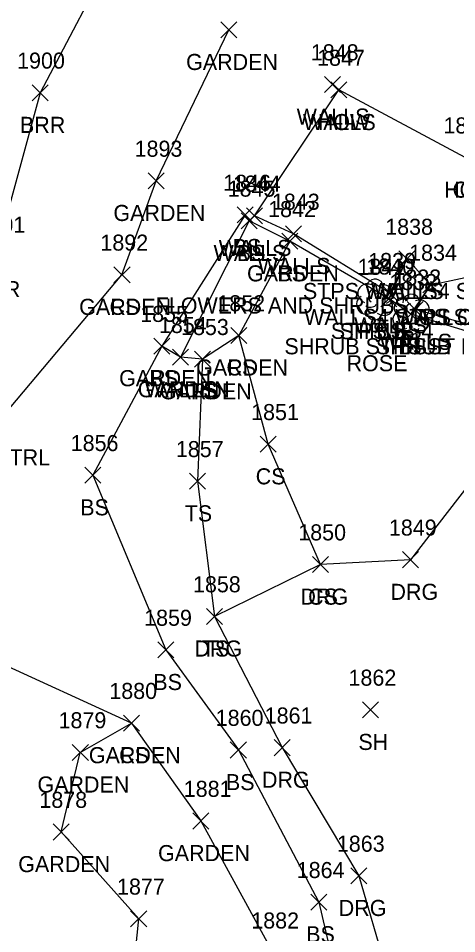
# Model space of a CAD drawing. Extents: x 1499292 to 1501024, y 534584 to 538043.
# Drawn here: x 1499972.9 to 1500027.5, y 537678.4 to 537792.4 of the extents above; entities that cross this region are included whole.
import ezdxf

# ---------------------------------------------------------------- set-up
doc = ezdxf.new("R2010")
doc.units = 0
for name, color, linetype in [('C_A', 7, 'Continuous'), ('L_A', 7, 'Continuous'), ('L_C', 7, 'Continuous'), ('L_I', 7, 'Continuous'), ('L_TIC', 7, 'Continuous'), ('LABL', 7, 'Continuous'), ('LAPB', 7, 'Continuous'), ('LBC', 7, 'Continuous'), ('LBF', 7, 'Continuous'), ('LELB', 7, 'Continuous'), ('LSH', 7, 'Continuous'), ('LWS', 7, 'Continuous'), ('R_A', 7, 'Continuous'), ('R_I', 7, 'Continuous'), ('R_TIC', 7, 'Continuous'), ('RDG', 7, 'Continuous')]:
    doc.layers.add(name, color=color, linetype=linetype)

msp = doc.modelspace()

# ---------------------------------------------------------------- linework, layer by layer
at = {"layer": 'L_TIC'}
for points in [[(1499998.15, 537789.97), (1500000.15, 537791.97)], [(1500000.15, 537789.97), (1499998.15, 537791.97)], [(1500011.05, 537783.17), (1500013.05, 537785.17)], [(1500013.05, 537783.17), (1500011.05, 537785.17)], [(1500011.84, 537782.49), (1500013.84, 537784.49)], [(1500013.84, 537782.49), (1500011.84, 537784.49)], [(1500011.84, 537782.49), (1500013.84, 537784.49)], [(1500013.84, 537782.49), (1500011.84, 537784.49)], [(1499974.64, 537782.14), (1499976.64, 537784.14)], [(1499976.64, 537782.14), (1499974.64, 537784.14)], [(1499989.11, 537771.17), (1499991.11, 537773.17)], [(1499991.11, 537771.17), (1499989.11, 537773.17)], [(1500000.18, 537766.93), (1500002.18, 537768.93)], [(1500002.18, 537766.93), (1500000.18, 537768.93)], [(1500000.18, 537766.93), (1500002.18, 537768.93)], [(1500002.18, 537766.93), (1500000.18, 537768.93)], [(1500001.34, 537766.82), (1500003.34, 537768.82)], [(1500003.34, 537766.82), (1500001.34, 537768.82)], [(1500000.69, 537766.2), (1500002.69, 537768.2)], [(1500002.69, 537766.2), (1500000.69, 537768.2)], [(1500000.69, 537766.2), (1500002.69, 537768.2)], [(1500002.69, 537766.2), (1500000.69, 537768.2)], [(1500006.2, 537764.57), (1500008.2, 537766.57)], [(1500008.2, 537764.57), (1500006.2, 537766.57)], [(1500005.74, 537763.65), (1500007.74, 537765.65)], [(1500007.74, 537763.65), (1500005.74, 537765.65)], [(1500005.74, 537763.65), (1500007.74, 537765.65)], [(1500007.74, 537763.65), (1500005.74, 537765.65)], [(1500020.31, 537761.45), (1500022.31, 537763.45)], [(1500022.31, 537761.45), (1500020.31, 537763.45)], [(1500020.31, 537761.45), (1500022.31, 537763.45)], [(1500022.31, 537761.45), (1500020.31, 537763.45)], [(1499984.84, 537759.48), (1499986.84, 537761.48)], [(1499986.84, 537759.48), (1499984.84, 537761.48)], [(1499984.84, 537759.48), (1499986.84, 537761.48)], [(1499986.84, 537759.48), (1499984.84, 537761.48)], [(1500023.3, 537758.22), (1500025.3, 537760.22)], [(1500025.3, 537758.22), (1500023.3, 537760.22)], [(1500023.3, 537758.22), (1500025.3, 537760.22)], [(1500025.3, 537758.22), (1500023.3, 537760.22)], [(1500023.3, 537758.22), (1500025.3, 537760.22)], [(1500025.3, 537758.22), (1500023.3, 537760.22)], [(1500018.06, 537756.5), (1500020.06, 537758.5)], [(1500020.06, 537756.5), (1500018.06, 537758.5)], [(1500018.06, 537756.5), (1500020.06, 537758.5)], [(1500020.06, 537756.5), (1500018.06, 537758.5)], [(1500018.2, 537757.19), (1500020.2, 537759.19)], [(1500020.2, 537757.19), (1500018.2, 537759.19)], [(1500021.34, 537755.13), (1500023.34, 537757.13)], [(1500023.34, 537755.13), (1500021.34, 537757.13)], [(1500020.82, 537754.57), (1500022.82, 537756.57)], [(1500022.82, 537754.57), (1500020.82, 537756.57)], [(1500020.82, 537754.57), (1500022.82, 537756.57)], [(1500022.82, 537754.57), (1500020.82, 537756.57)], [(1499999.4, 537751.93), (1500001.4, 537753.93)], [(1500001.4, 537751.93), (1499999.4, 537753.93)], [(1499999.4, 537751.93), (1500001.4, 537753.93)], [(1500001.4, 537751.93), (1499999.4, 537753.93)], [(1499989.81, 537750.6), (1499991.81, 537752.6)], [(1499991.81, 537750.6), (1499989.81, 537752.6)], [(1499989.81, 537750.6), (1499991.81, 537752.6)], [(1499991.81, 537750.6), (1499989.81, 537752.6)], [(1499992.13, 537749.22), (1499994.13, 537751.22)], [(1499994.13, 537749.22), (1499992.13, 537751.22)], [(1499992.13, 537749.22), (1499994.13, 537751.22)], [(1499994.13, 537749.22), (1499992.13, 537751.22)], [(1499994.88, 537748.97), (1499996.88, 537750.97)], [(1499996.88, 537748.97), (1499994.88, 537750.97)], [(1499994.88, 537748.97), (1499996.88, 537750.97)], [(1499996.88, 537748.97), (1499994.88, 537750.97)], [(1500003.05, 537738.38), (1500005.05, 537740.38)], [(1500005.05, 537738.38), (1500003.05, 537740.38)], [(1499981.2, 537734.52), (1499983.2, 537736.52)], [(1499983.2, 537734.52), (1499981.2, 537736.52)], [(1499994.24, 537733.77), (1499996.24, 537735.77)], [(1499996.24, 537733.77), (1499994.24, 537735.77)], [(1500009.57, 537723.4), (1500011.57, 537725.4)], [(1500011.57, 537723.4), (1500009.57, 537725.4)], [(1499996.37, 537716.94), (1499998.37, 537718.94)], [(1499998.37, 537716.94), (1499996.37, 537718.94)], [(1499990.3, 537712.77), (1499992.3, 537714.77)], [(1499992.3, 537712.77), (1499990.3, 537714.77)], [(1500015.79, 537705.31), (1500017.79, 537707.31)], [(1500017.79, 537705.31), (1500015.79, 537707.31)], [(1499986.04, 537703.66), (1499988.04, 537705.66)], [(1499988.04, 537703.66), (1499986.04, 537705.66)], [(1499986.04, 537703.66), (1499988.04, 537705.66)], [(1499988.04, 537703.66), (1499986.04, 537705.66)], [(1499979.65, 537700.01), (1499981.65, 537702.01)], [(1499981.65, 537700.01), (1499979.65, 537702.01)], [(1499999.33, 537700.31), (1500001.33, 537702.31)], [(1500001.33, 537700.31), (1499999.33, 537702.31)], [(1499994.66, 537691.47), (1499996.66, 537693.47)], [(1499996.66, 537691.47), (1499994.66, 537693.47)], [(1499977.25, 537690.1), (1499979.25, 537692.1)], [(1499979.25, 537690.1), (1499977.25, 537692.1)], [(1500009.34, 537681.36), (1500011.34, 537683.36)], [(1500011.34, 537681.36), (1500009.34, 537683.36)], [(1499986.92, 537679.3), (1499988.92, 537681.3)], [(1499988.92, 537679.3), (1499986.92, 537681.3)]]:
    msp.add_lwpolyline(points, dxfattribs=at)
at = {"layer": 'LABL'}
msp.add_lwpolyline([(1499985.47, 537801.86), (1499975.64, 537783.14), (1499970.04, 537762.7), (1499961.5, 537757.03), (1499956.57, 537742.21), (1499948.78, 537731.89), (1499940.2, 537717.91), (1499933.77, 537706.2), (1499925.61, 537690.19), (1499917.9, 537679.73), (1499908.46, 537671.89), (1499888.04, 537683.7), (1499880.15, 537690.56), (1499889.26, 537696.2)], dxfattribs=at)
at = {"layer": 'LAPB'}
for points in [[(1499985.84, 537760.48), (1499990.11, 537772.17), (1499999.15, 537790.97)], [(1500006.74, 537764.65), (1500000.4, 537752.93), (1499995.88, 537749.97), (1499993.13, 537750.22), (1499990.81, 537751.6)], [(1500008.15, 537662.5), (1499976.29, 537657.72), (1499960.96, 537655.74), (1499948.36, 537655.7), (1499944.78, 537667.73), (1499949.25, 537680.12), (1499961.3, 537682.86), (1499970.99, 537673.07), (1499976.9, 537664.78), (1499986.73, 537668.48), (1499987.92, 537680.3), (1499978.25, 537691.1), (1499980.65, 537701.01), (1499987.04, 537704.66), (1499995.66, 537692.47), (1500004.64, 537676.08)]]:
    msp.add_lwpolyline(points, dxfattribs=at)
at = {"layer": 'LBC'}
msp.add_lwpolyline([(1500028.57, 537775.07), (1500012.84, 537783.49)], dxfattribs=at)
at = {"layer": 'LBF'}
msp.add_lwpolyline([(1500021.82, 537755.57), (1500024.3, 537759.22), (1500021.31, 537762.45), (1500019.06, 537757.5)], dxfattribs=at)
at = {"layer": 'LELB'}
for points in [[(1500024.3, 537759.22), (1500033.62, 537761.2), (1500037.66, 537767.61), (1500028.57, 537775.07)], [(1500001.18, 537767.93), (1499990.81, 537751.6), (1499982.2, 537735.52), (1499991.3, 537713.77), (1500000.33, 537701.31), (1500010.34, 537682.36), (1500014.97, 537662.57), (1500008.15, 537662.5)], [(1500040.89, 537749.67), (1500039.6, 537750.12), (1500021.82, 537755.57), (1500019.06, 537757.5), (1500006.74, 537764.65), (1500001.69, 537767.2), (1500001.18, 537767.93)], [(1499949.25, 537680.12), (1499946.63, 537693.55), (1499957.83, 537706.68), (1499969.57, 537712.62), (1499957.12, 537727.6), (1499966.99, 537738.09), (1499985.84, 537760.48)], [(1500010.57, 537724.4), (1500004.05, 537739.38), (1500000.4, 537752.93)], [(1499995.88, 537749.97), (1499995.24, 537734.77), (1499997.37, 537717.94)], [(1499987.04, 537704.66), (1499969.57, 537712.62)]]:
    msp.add_lwpolyline(points, dxfattribs=at)
at = {"layer": 'LSH'}
for p, q in [((1500017.3, 537757.46), (1500017.3, 537757.46)), ((1500017.3, 537757.46), (1500017.3, 537757.46)), ((1500021.82, 537755.57), (1500021.82, 537755.57)), ((1500021.82, 537755.57), (1500021.82, 537755.57))]:
    msp.add_line(p, q, dxfattribs=at)
for centre in [(1500017.34, 537758.89), (1500021.87, 537757.01)]:
    msp.add_arc(centre, 1.05, 335.5272, 180.9563, dxfattribs=at)
for centre, major_axis, ratio, start_param, end_param in [((1500016.5, 537758.12), (1.21, -0.51), 0.895232, 1.570796, 4.712389), ((1500018.34, 537758.04), (-1.14, -0.48), 0.949671, 1.570796, 4.712389), ((1500017.09, 537757.91), (-0.208, -0.792), 0.645439, 3.141593, 6.283185), ((1500017.8, 537757.29), (-0.5, 0.667), 0.989748, 3.141593, 6.283185), ((1500016.21, 537756.75), (0.58, -1.04), 0.959034, 3.141593, 6.283185), ((1500018.3, 537756.62), (-1.09, 0.79), 0.841452, 1.570796, 4.712389), ((1500021.03, 537756.24), (1.21, -0.51), 0.895232, 1.570796, 4.712389), ((1500022.86, 537756.16), (-1.14, -0.48), 0.949671, 1.570796, 4.712389), ((1500017.3, 537755.96), (0.26, 1.06), 0.942809, 1.570796, 4.712389), ((1500016.84, 537756.71), (-0.625, -0.083), 0.423636, 0, 3.141593), ((1500020.74, 537754.86), (0.58, -1.04), 0.959034, 3.141593, 6.283185), ((1500021.61, 537756.03), (-0.208, -0.792), 0.645439, 3.141593, 6.283185), ((1500022.32, 537755.41), (-0.5, 0.667), 0.989748, 3.141593, 6.283185), ((1500021.36, 537754.82), (-0.625, -0.083), 0.423636, 0, 3.141593), ((1500022.82, 537754.74), (-1.09, 0.79), 0.841452, 1.570796, 4.712389), ((1500021.82, 537754.07), (0.26, 1.06), 0.942809, 1.570796, 4.712389)]:
    msp.add_ellipse(centre, major_axis=major_axis, ratio=ratio, start_param=start_param, end_param=end_param, dxfattribs=at)
at = {"layer": 'LWS'}
for points in [[(1500021.31, 537762.45), (1500019.2, 537758.19), (1500007.2, 537765.57), (1500002.34, 537767.82), (1500012.84, 537783.49), (1500012.05, 537784.17)], [(1500001.69, 537767.2), (1499993.13, 537750.22)], [(1500040.18, 537751.14), (1500022.34, 537756.13), (1500024.3, 537759.22)]]:
    msp.add_lwpolyline(points, dxfattribs=at)
at = {"layer": 'R_TIC'}
for points in [[(1500009.57, 537723.4), (1500011.57, 537725.4)], [(1500011.57, 537723.4), (1500009.57, 537725.4)], [(1500020.78, 537724), (1500022.78, 537726)], [(1500022.78, 537724), (1500020.78, 537726)], [(1499996.37, 537716.94), (1499998.37, 537718.94)], [(1499998.37, 537716.94), (1499996.37, 537718.94)], [(1500004.78, 537700.6), (1500006.78, 537702.6)], [(1500006.78, 537700.6), (1500004.78, 537702.6)], [(1500014.34, 537684.64), (1500016.34, 537686.64)], [(1500016.34, 537684.64), (1500014.34, 537686.64)]]:
    msp.add_lwpolyline(points, dxfattribs=at)
at = {"layer": 'RDG'}
msp.add_lwpolyline([(1500063.8, 537780.31), (1500049.93, 537760.02), (1500040.89, 537749.67), (1500021.78, 537725), (1500010.57, 537724.4), (1499997.37, 537717.94), (1500005.78, 537701.6), (1500015.34, 537685.64), (1500022.04, 537662.58)], dxfattribs=at)

# ---------------------------------------------------------------- texts
at = {"layer": 'C_A'}
msp.add_text('HVCTRL', height=2, dxfattribs=at).set_placement((1499966.19, 537736.74))
at = {"layer": 'L_A'}
for s, p in [('GARDEN', (1499993.82, 537785.97)), ('WALLS', (1500007.59, 537779.17)), ('BRR', (1499973.13, 537778.14)), ('WALLS', (1500008.38, 537778.49)), ('HOW', (1500010.22, 537778.49)), ('HOW', (1500025.95, 537770.07)), ('CS', (1500027.01, 537770.07)), ('GARDEN', (1499984.77, 537767.17)), ('WALLS', (1499997.24, 537762.2)), ('WALLS', (1499997.88, 537762.82)), ('BS', (1499999.63, 537762.93)), ('BS', (1499999.63, 537762.93)), ('BS', (1500000.13, 537762.2)), ('GARDEN', (1500001.41, 537759.65)), ('WALLS', (1500002.74, 537760.57)), ('BS', (1500005.18, 537759.65)), ('BRR', (1499967.53, 537757.7)), ('STPS WALLS4 ST', (1500008.37, 537757.45)), ('WALLS', (1500016.85, 537757.45)), ('GARDEN', (1499980.51, 537755.48)), ('CS', (1499984.29, 537755.48)), ('WALLS4 STPS CS ST', (1500008.52, 537754.22)), ('WALLS', (1500019.84, 537754.22)), ('CS', (1500022.74, 537754.22)), ('WALLS', (1500014.74, 537753.19)), ('STPS BS4', (1500011.85, 537752.5)), ('SHRUB', (1500012.93, 537752.46)), ('BS', (1500017.5, 537752.5)), ('SHRUB STPS ST BS4', (1500006.07, 537750.57)), ('SHRUB', (1500017.45, 537750.57)), ('WALLS', (1500017.88, 537751.13)), ('BS', (1500020.26, 537750.57)), ('GARDEN', (1499995.07, 537747.93)), ('CS', (1499998.84, 537747.93)), ('GARDEN', (1499985.48, 537746.6)), ('BS', (1499989.25, 537746.6)), ('GARDEN', (1499987.8, 537745.22)), ('WALLS', (1499988.68, 537745.22)), ('GARDEN', (1499990.55, 537744.97)), ('TS', (1499994.29, 537744.97)), ('CS', (1500002.49, 537734.38)), ('BS', (1499980.64, 537730.52)), ('TS', (1499993.65, 537729.77)), ('CS', (1500009.01, 537719.4)), ('TS', (1499995.78, 537712.94)), ('BS', (1499989.74, 537708.77)), ('SH', (1500015.28, 537701.31)), ('GARDEN', (1499981.71, 537699.66)), ('CS', (1499985.48, 537699.66)), ('GARDEN', (1499975.31, 537696.01)), ('BS', (1499998.78, 537696.31)), ('GARDEN', (1499990.33, 537687.47)), ('GARDEN', (1499972.92, 537686.1)), ('BS', (1500008.78, 537677.36))]:
    msp.add_text(s, height=2, dxfattribs=at).set_placement(p)
at = {"layer": 'L_C'}
for s, p in [('FLOWERS AND SHRUBS', (1499990.04, 537755.65)), ('ROSE', (1500013.81, 537748.46))]:
    msp.add_text(s, height=2, dxfattribs=at).set_placement(p)
at = {"layer": 'L_I'}
for s, p in [('1848', (1500009.35, 537787.17)), ('1900', (1499972.78, 537786.14)), ('1847', (1500010.14, 537786.49)), ('1847', (1500010.14, 537786.49)), ('1837', (1500025.87, 537778.07)), ('1837', (1500025.87, 537778.07)), ('1893', (1499987.41, 537775.17)), ('1846', (1499998.44, 537770.93)), ('1846', (1499998.44, 537770.93)), ('1845', (1499999, 537770.2)), ('1845', (1499999, 537770.2)), ('1844', (1499999.64, 537770.82)), ('1842', (1500004.04, 537767.65)), ('1842', (1500004.04, 537767.65)), ('1843', (1500004.51, 537768.57)), ('1901', (1499967.84, 537765.7)), ('1838', (1500018.62, 537765.45)), ('1838', (1500018.62, 537765.45)), ('1892', (1499983.15, 537763.48)), ('1892', (1499983.15, 537763.48)), ('1834', (1500021.6, 537762.22)), ('1834', (1500021.6, 537762.22)), ('1834', (1500021.6, 537762.22)), ('1839', (1500016.5, 537761.19)), ('1841', (1500015.17, 537760.46)), ('1840', (1500016.28, 537760.5)), ('1840', (1500016.28, 537760.5)), ('1832', (1500019.13, 537758.57)), ('1832', (1500019.13, 537758.57)), ('1832', (1500019.13, 537758.57)), ('1833', (1500019.64, 537759.13)), ('1852', (1499997.71, 537755.93)), ('1852', (1499997.71, 537755.93)), ('1855', (1499988.11, 537754.6)), ('1855', (1499988.11, 537754.6)), ('1854', (1499990.44, 537753.22)), ('1854', (1499990.44, 537753.22)), ('1853', (1499993.19, 537752.97)), ('1853', (1499993.19, 537752.97)), ('1851', (1500001.92, 537742.38)), ('1856', (1499979.45, 537738.52)), ('1857', (1499992.55, 537737.77)), ('1850', (1500007.79, 537727.4)), ('1858', (1499994.68, 537720.94)), ('1859', (1499988.6, 537716.77)), ('1862', (1500014.05, 537709.31)), ('1880', (1499984.26, 537707.66)), ('1880', (1499984.26, 537707.66)), ('1879', (1499977.94, 537704.01)), ('1860', (1499997.51, 537704.31)), ('1881', (1499993.53, 537695.47)), ('1878', (1499975.55, 537694.1)), ('1864', (1500007.6, 537685.36)), ('1877', (1499985.22, 537683.3)), ('1882', (1500001.94, 537679.08)), ('1882', (1500001.94, 537679.08))]:
    msp.add_text(s, height=2, dxfattribs=at).set_placement(p)
at = {"layer": 'R_A'}
for p in [(1500019.27, 537720), (1500008.06, 537719.4), (1499994.86, 537712.94), (1500003.27, 537696.6), (1500012.83, 537680.64)]:
    msp.add_text('DRG', height=2, dxfattribs=at).set_placement(p)
at = {"layer": 'R_I'}
for s, p in [('1849', (1500019.08, 537728)), ('1850', (1500007.79, 537727.4)), ('1858', (1499994.68, 537720.94)), ('1861', (1500003.61, 537704.6)), ('1863', (1500012.6, 537688.64))]:
    msp.add_text(s, height=2, dxfattribs=at).set_placement(p)

doc.saveas('drawing.dxf')
